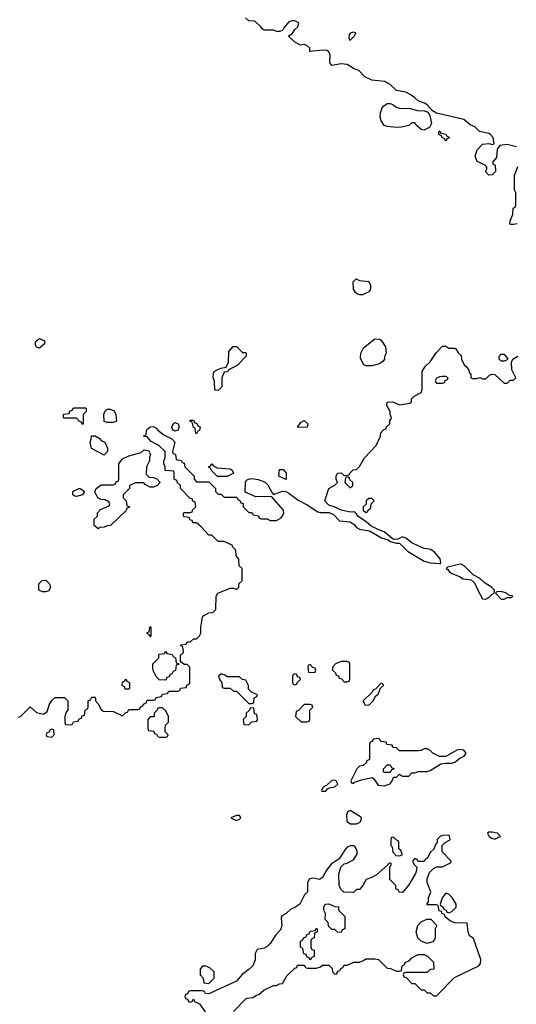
# Model space of a CAD drawing. Header units: inches. Extents: x 2701323 to 2964515, y 494916 to 722124.
# Tile 522 of 656: x 2845941 to 2849169, y 676259 to 682656. Entities that reach past the tile are written whole.
import ezdxf

# ---------------------------------------------------------------- set-up
doc = ezdxf.new("R2010")
doc.units = ezdxf.units.IN
doc.header["$MEASUREMENT"] = 0
doc.layers.add('C8647', color=7, linetype='Continuous')
doc.layers.add('C8648', color=7, linetype='Continuous')

msp = doc.modelspace()

# ---------------------------------------------------------------- linework, layer by layer
at = {"layer": 'C8647', "color": 2, "elevation": 2}
for points in [[(2845930, 678124.7), (2845946, 678130), (2846010, 678192), (2846050, 678154), (2846096.4, 678143.6), (2846119, 678161), (2846135.3, 678210), (2846150, 678232), (2846171.6, 678251.6), (2846231.6, 678251.6), (2846254, 678230), (2846254, 678170), (2846243.6, 678156.4), (2846234, 678130), (2846234, 678090), (2846238, 678078), (2846270, 678074), (2846282, 678078), (2846290, 678094), (2846322, 678098), (2846327.3, 678112.7), (2846342, 678118), (2846347.3, 678132.7), (2846362, 678138), (2846366, 678170), (2846382, 678178), (2846386, 678190), (2846386, 678230), (2846402, 678238), (2846410, 678254), (2846430, 678254), (2846434, 678250), (2846434, 678230), (2846451.6, 678211.6), (2846470, 678174), (2846483.6, 678163.6), (2846550, 678162), (2846610, 678134), (2846630, 678154), (2846642, 678158), (2846650, 678174), (2846710, 678174), (2846722, 678178), (2846727.3, 678192.7), (2846742, 678198), (2846746, 678210), (2846762, 678218), (2846770, 678234), (2846810, 678234), (2846822, 678238), (2846828.4, 678251.6), (2846862, 678258), (2846870, 678274), (2846902, 678278), (2846910, 678294), (2846970, 678294), (2846982, 678298), (2846987.3, 678312.7), (2847022, 678318), (2847027.3, 678332.7), (2847042, 678338), (2847046, 678350), (2847046, 678450), (2847030, 678466), (2847010, 678466), (2846986, 678486), (2846986, 678530), (2847002, 678538), (2847006, 678550), (2847002, 678582), (2846986, 678590), (2846990, 678594), (2847022, 678598), (2847030, 678614), (2847050, 678614), (2847070, 678634), (2847090, 678634), (2847110, 678654), (2847118, 678670), (2847118, 678710), (2847130, 678774), (2847136.4, 678783.6), (2847170, 678802), (2847196.4, 678803.6), (2847216.4, 678823.6), (2847218, 678910), (2847228.9, 678931.1), (2847310, 678962), (2847330, 678962), (2847350, 678954), (2847366, 678970), (2847366, 678990), (2847386, 679010), (2847386, 679090), (2847368.4, 679108.4), (2847366, 679150), (2847347.3, 679172.7), (2847346, 679210), (2847326, 679230), (2847322, 679242), (2847270, 679266), (2847230, 679266), (2847190, 679306), (2847170, 679306), (2847120.4, 679360.4), (2847090, 679386), (2847067.3, 679387.3), (2847062, 679402), (2847047.3, 679407.3), (2847042, 679422), (2847010, 679426), (2847006, 679430), (2847006, 679450), (2847010, 679454), (2847050, 679454), (2847062, 679458), (2847067.3, 679472.7), (2847086, 679490), (2847082, 679522), (2847067.3, 679527.3), (2847062, 679542), (2847050, 679546), (2846986, 679610), (2846986, 679630), (2846967.3, 679647.3), (2846962, 679662), (2846946, 679670), (2846946, 679710), (2846942, 679722), (2846887.3, 679727.3), (2846886, 679750), (2846878, 679770), (2846878, 679790), (2846886, 679810), (2846886, 679850), (2846846, 679890), (2846796.4, 679916.4), (2846770, 679946), (2846747.3, 679947.3), (2846747.3, 679952.7), (2846762, 679958), (2846766, 679990), (2846776.4, 680000)], [(2846831.3, 680000), (2846838, 679990), (2846878, 679958), (2846930, 679932), (2846950, 679912), (2846934, 679850), (2846938, 679838), (2846954, 679830), (2846958, 679798), (2846990, 679792), (2846998, 679778), (2847010, 679774), (2847014, 679750), (2847074, 679690), (2847074, 679670), (2847090, 679654), (2847170, 679654), (2847214, 679610), (2847214, 679590), (2847230, 679574), (2847250, 679574), (2847270, 679554), (2847352.7, 679552.7), (2847358, 679538), (2847372.7, 679532.7), (2847378, 679518), (2847392.7, 679512.7), (2847394, 679490), (2847430, 679454), (2847450, 679454), (2847458, 679438), (2847492.7, 679432.7), (2847498, 679418), (2847510, 679414), (2847550, 679414), (2847570, 679402), (2847610, 679402), (2847640.4, 679419.6), (2847648, 679430), (2847658, 679450), (2847655.3, 679470), (2847578, 679558), (2847476.4, 679556.4), (2847407.3, 679587.3), (2847408.4, 679651.6), (2847415.3, 679664.7), (2847429.1, 679670.9), (2847450, 679674), (2847490, 679667.7), (2847532.4, 679652.4), (2847554.4, 679634.4), (2847581, 679581), (2847590, 679572), (2847650, 679593.4), (2847670, 679590.6), (2847690, 679580.5), (2847750, 679533.4), (2847810, 679504), (2847878.5, 679458.5), (2847893.7, 679453.7), (2847953.2, 679453.2), (2847980.5, 679440.5), (2848019.8, 679399.8), (2848090, 679394), (2848115.6, 679375.6), (2848130, 679357.3), (2848150, 679345.5), (2848214.8, 679334.8), (2848292, 679290), (2848336.9, 679276.9), (2848350, 679266), (2848390, 679254), (2848410, 679254), (2848462, 679202), (2848570, 679137.3), (2848610, 679126.8), (2848670, 679122), (2848676.4, 679123.6), (2848678, 679130), (2848673.6, 679153.6), (2848636.5, 679196.5), (2848613.2, 679213.2), (2848570, 679221.2), (2848534.6, 679234.6), (2848490, 679258), (2848450, 679288), (2848430, 679295.3), (2848399.6, 679280.4), (2848370, 679278), (2848310, 679328.7), (2848290, 679334), (2848225.2, 679365.2), (2848193.6, 679393.6), (2848138, 679430), (2848128.7, 679448.7), (2848118, 679458), (2848090, 679455.3), (2848030, 679469.2), (2847991.3, 679488.7), (2847950, 679501.2), (2847925.2, 679530), (2847949.3, 679610.7), (2847988.4, 679631.6), (2848006, 679650), (2847998, 679670), (2847998, 679690), (2848006, 679710), (2848031.6, 679711.6), (2848050, 679694), (2848082, 679698), (2848086, 679710), (2848108.9, 679731.1), (2848130, 679734), (2848150, 679754), (2848182, 679810), (2848258, 679890), (2848286, 679950), (2848287.3, 679972.7), (2848307.3, 679992.7), (2848322, 679998), (2848322.7, 680000)], [(2846974.2, 680000), (2846970, 679988.7), (2846950, 679982), (2846938, 679990), (2846933, 680000)], [(2847112.3, 680000), (2847110, 679986), (2847098, 679982), (2847090, 679966), (2847086, 679970), (2847082.3, 680000)], [(2847330, 676212), (2847410, 676294), (2847420.4, 676299.6), (2847456.4, 676303.6), (2847480.4, 676319.6), (2847496.4, 676323.6), (2847528.4, 676351.6), (2847590, 676382), (2847610, 676382), (2847630, 676392), (2847650, 676394), (2847676.4, 676443.6), (2847730, 676494), (2847742, 676498), (2847747.3, 676512.7), (2847790, 676514), (2847798, 676498), (2847810, 676494), (2847870, 676494), (2847896.4, 676503.6), (2847910, 676514), (2847950, 676514), (2847972.7, 676492.7), (2847974, 676470), (2847990, 676454), (2848002, 676458), (2848007.3, 676472.7), (2848022, 676478), (2848027.3, 676492.7), (2848042, 676498), (2848050, 676514), (2848070, 676514), (2848112.7, 676532.7), (2848150, 676534), (2848176.4, 676543.6), (2848190, 676554), (2848250, 676554), (2848274, 676550), (2848330, 676494), (2848351.6, 676491.6), (2848390, 676474), (2848410, 676474), (2848422, 676478), (2848426, 676510), (2848442, 676518), (2848446, 676530), (2848475.3, 676544.7), (2848490, 676562), (2848530, 676582), (2848570, 676582), (2848591.1, 676571.1), (2848630, 676534), (2848632.7, 676487.3), (2848610, 676486), (2848590, 676466), (2848450, 676466), (2848438, 676462), (2848434, 676450), (2848438, 676438), (2848452.7, 676432.7), (2848490, 676394), (2848510, 676394), (2848550, 676354), (2848570, 676354), (2848590, 676334), (2848610, 676334), (2848630, 676314), (2848650, 676314), (2848767.3, 676432.7), (2848926, 676510), (2848936.4, 676523.6), (2848938, 676550), (2848890, 676686), (2848864, 676704), (2848855.3, 676730), (2848850, 676786), (2848770, 676788), (2848740.4, 676800.4), (2848707.3, 676827.3), (2848702, 676842), (2848687.3, 676847.3), (2848682, 676862), (2848667.3, 676867.3), (2848662, 676902), (2848650, 676906), (2848590, 676906), (2848588, 676910), (2848598, 676922), (2848598, 676950), (2848614, 676990), (2848589, 677050), (2848590, 677074), (2848604.7, 677115.3), (2848630, 677142), (2848650, 677152), (2848690, 677152), (2848742, 677178), (2848746, 677190), (2848686, 677250), (2848686, 677290), (2848706, 677310), (2848734.6, 677325.4), (2848738, 677330), (2848734.6, 677354.6), (2848730, 677358), (2848690, 677355.3), (2848674, 677350), (2848654, 677330), (2848654, 677310), (2848643.6, 677296.4), (2848632.7, 677267.3), (2848610, 677246), (2848591.6, 677208.4), (2848578, 677202), (2848570, 677186), (2848530, 677186), (2848522, 677202), (2848510, 677206), (2848494, 677190), (2848502, 677170), (2848522, 677150), (2848521, 677130), (2848514, 677110), (2848470, 677035.3), (2848430, 676986), (2848408, 676988), (2848402, 677002), (2848386, 677010), (2848386, 677030), (2848346, 677070), (2848346, 677154), (2848350, 677154), (2848358, 677170), (2848350, 677178), (2848334, 677170), (2848334, 677166), (2848259.8, 677100.2), (2848230, 677082), (2848194, 677070), (2848172, 677030), (2848150, 677006), (2848130, 677006), (2848110, 676986), (2848047.3, 676987.3), (2848027.3, 677007.3), (2848018, 677030), (2848016.4, 677103.6), (2848028.7, 677150), (2848049, 677171), (2848070, 677176), (2848110, 677198.8), (2848133.6, 677233.6), (2848133.6, 677253.6), (2848122, 677282), (2848110, 677288.7), (2848090, 677289), (2848070, 677279), (2848055.9, 677264.1), (2848016.8, 677203.2), (2847966, 677170), (2847936, 677130), (2847910, 677082), (2847890, 677069), (2847850, 677078), (2847825.4, 677074.6), (2847812, 677050), (2847812, 676990), (2847792, 676970), (2847762, 676910), (2847730, 676888), (2847703.6, 676876.4), (2847674, 676850), (2847645.4, 676834.6), (2847641, 676819), (2847644.9, 676770), (2847637.1, 676742.9), (2847606.8, 676710), (2847570, 676655.3), (2847550, 676634), (2847530, 676624), (2847485.4, 676614.6), (2847472, 676590), (2847470.9, 676549.1), (2847456, 676510), (2847433.4, 676486.6), (2847387.7, 676452.3), (2847350.7, 676409.3), (2847170, 676328), (2847148.4, 676328.4), (2847142, 676342), (2847130, 676346), (2847050, 676346), (2847038, 676342), (2847032.7, 676327.3), (2847018, 676322), (2847014, 676310), (2847018, 676298), (2847032.7, 676292.7), (2847038, 676278), (2847050, 676274), (2847062, 676278), (2847070, 676294), (2847078, 676278), (2847110, 676262), (2847146, 676210)]]:
    msp.add_lwpolyline(points, dxfattribs=at)
for points in [[(2846490, 679826), (2846408, 679870), (2846398, 679910), (2846406, 679930), (2846407.3, 679952.7), (2846431.6, 679951.6), (2846456.9, 679936.9), (2846470, 679922), (2846494, 679910), (2846511.6, 679871.6), (2846512, 679850)], [(2846790, 679618), (2846756.4, 679636.4), (2846747.3, 679647.3), (2846692.7, 679647.3), (2846654, 679630), (2846654, 679610), (2846614, 679570), (2846614, 679550), (2846634, 679530), (2846638, 679498), (2846652.7, 679492.7), (2846652.7, 679487.3), (2846638, 679482), (2846632.7, 679467.3), (2846531, 679369), (2846510, 679368), (2846490, 679358), (2846463.6, 679356.4), (2846450, 679348), (2846426, 679370), (2846426, 679410), (2846446, 679430), (2846447.3, 679452.7), (2846467.3, 679472.7), (2846522, 679498), (2846526, 679510), (2846522, 679522), (2846496.4, 679536.4), (2846470, 679538), (2846448.9, 679548.9), (2846428.9, 679588.9), (2846438, 679610), (2846470, 679634), (2846550, 679634), (2846562, 679638), (2846567.3, 679652.7), (2846582, 679658), (2846586, 679670), (2846586, 679770), (2846610, 679802), (2846650, 679822), (2846730, 679844.7), (2846750, 679862), (2846778, 679858), (2846792, 679830), (2846785.4, 679814.6), (2846784.7, 679790), (2846764.7, 679750), (2846763.6, 679703.6), (2846783.6, 679683.6), (2846810, 679682), (2846832.7, 679672.7), (2846854, 679650), (2846834, 679630), (2846810, 679618)], [(2847227.3, 679687.3), (2847186, 679730), (2847182, 679742), (2847170, 679746), (2847168.4, 679751.6), (2847182, 679758), (2847190, 679771.3), (2847198, 679758), (2847223.6, 679743.6), (2847310, 679738), (2847322, 679730), (2847330.8, 679709.2), (2847290, 679688)], [(2847670, 679669), (2847626, 679690), (2847630, 679734), (2847652.7, 679732.7), (2847674, 679710), (2847674, 679670)], [(2848070, 679686), (2848058, 679682), (2848054, 679650), (2848090, 679614), (2848106, 679630), (2848106, 679650), (2848087.3, 679667.3), (2848082, 679682)], [(2846310, 679558), (2846300.4, 679560.4), (2846286, 679570), (2846286, 679590), (2846331.6, 679611.6), (2846362, 679590), (2846350, 679568)], [(2848230, 679546), (2848210, 679546), (2848194, 679530), (2848192.7, 679507.3), (2848174, 679490), (2848174, 679470), (2848190, 679454), (2848202, 679458), (2848207.3, 679472.7), (2848222, 679478), (2848226, 679510), (2848246, 679530)], [(2848810, 679118), (2848796.4, 679116.4), (2848722, 679098), (2848714, 679090), (2848724.7, 679084.7), (2848732, 679070), (2848750, 679058), (2848799.1, 679039.1), (2848823.5, 679023.5), (2848876, 679016), (2848898, 678998), (2848918, 678950), (2848950, 678894), (2848970, 678892), (2848990, 678902), (2849010, 678922), (2849026, 678930), (2849028, 678950), (2849008.7, 678970), (2848960.2, 679000.2), (2848930, 679028), (2848888.7, 679048.7), (2848830, 679108)], [(2846090, 678938), (2846066, 678950), (2846066, 678990), (2846087.3, 679012.7), (2846110, 679014), (2846134, 678990), (2846142, 678970), (2846130, 678946), (2846110, 678938)], [(2849070, 678942), (2849042, 678938), (2849034, 678930), (2849070, 678892), (2849090, 678892), (2849110, 678902), (2849130, 678902), (2849138, 678902), (2849146, 678910), (2849118, 678918), (2849106, 678930)], [(2846790, 678646), (2846782, 678662), (2846768.7, 678668.7), (2846770, 678674), (2846782, 678678), (2846786, 678710), (2846790, 678714), (2846794, 678710), (2846794, 678650)], [(2846890, 678366), (2846848, 678368), (2846828.4, 678388.4), (2846808.4, 678428.4), (2846806, 678450), (2846806, 678470), (2846846, 678510), (2846846, 678530), (2846850, 678534), (2846882, 678538), (2846890, 678554), (2846898, 678538), (2846932.7, 678532.7), (2846938, 678518), (2846954, 678510), (2846958, 678478), (2846974, 678474), (2846972.7, 678467.3), (2846958, 678462), (2846952.7, 678427.3), (2846938, 678422), (2846932.7, 678407.3), (2846918, 678402), (2846912.7, 678387.3), (2846898, 678382)], [(2847830, 678466), (2847818, 678462), (2847814, 678450), (2847818, 678418), (2847850, 678414), (2847862, 678418), (2847866, 678430), (2847862, 678442), (2847847.3, 678447.3)], [(2848070, 678486), (2848030, 678486), (2847994, 678470), (2847974, 678450), (2847974, 678430), (2847992.7, 678412.7), (2847998, 678398), (2848012.7, 678392.7), (2848018, 678378), (2848032.7, 678372.7), (2848050, 678354), (2848070, 678354), (2848082, 678358), (2848086, 678370), (2848086, 678470), (2848082, 678482)], [(2847250, 678406), (2847234, 678390), (2847243.6, 678363.6), (2847254, 678350), (2847258, 678318), (2847270, 678314), (2847310, 678314), (2847330, 678294), (2847350, 678294), (2847430, 678214), (2847450, 678214), (2847462, 678218), (2847466, 678250), (2847482, 678258), (2847486, 678270), (2847447.3, 678287.3), (2847427.3, 678307.3), (2847428, 678330), (2847410, 678366), (2847388.4, 678368.4), (2847370, 678386), (2847290, 678386), (2847276.4, 678396.4)], [(2847730, 678406), (2847718, 678402), (2847714, 678390), (2847714, 678350), (2847718, 678338), (2847730, 678334), (2847742, 678338), (2847747.3, 678352.7), (2847766, 678370), (2847762, 678382), (2847747.3, 678387.3), (2847742, 678402)], [(2846650, 678306), (2846627.3, 678307.3), (2846622, 678322), (2846606, 678330), (2846608.4, 678351.6), (2846622, 678358), (2846630, 678374), (2846638, 678358), (2846654, 678350), (2846654, 678310)], [(2848290, 678346), (2848252.7, 678307.3), (2848238, 678302), (2848232.7, 678287.3), (2848174, 678230), (2848185.4, 678205.4), (2848210, 678202), (2848238, 678230), (2848256.4, 678263.6), (2848270, 678274), (2848286, 678314), (2848306, 678330), (2848302, 678342)], [(2846870, 678186), (2846850, 678186), (2846838, 678182), (2846834, 678170), (2846814, 678150), (2846814, 678130), (2846810, 678126), (2846790, 678126), (2846774, 678110), (2846774, 678050), (2846778, 678038), (2846812.7, 678032.7), (2846818, 678018), (2846832.7, 678012.7), (2846838, 677998), (2846850, 677994), (2846890, 677994), (2846902, 677998), (2846906, 678010), (2846886, 678030), (2846886, 678050), (2846888.4, 678071.6), (2846907.3, 678092.7), (2846908, 678130), (2846890, 678166)], [(2847450, 678186), (2847438, 678182), (2847432.7, 678167.3), (2847414, 678150), (2847414, 678130), (2847394, 678110), (2847398, 678078), (2847430, 678074), (2847450, 678094), (2847482, 678098), (2847486, 678110), (2847482, 678142), (2847467.3, 678147.3), (2847462, 678182)], [(2847830, 678206), (2847790, 678206), (2847752.7, 678167.3), (2847738, 678162), (2847734, 678130), (2847770, 678094), (2847810, 678094), (2847822, 678098), (2847826, 678110), (2847826, 678170), (2847846, 678190), (2847842, 678202)], [(2846150, 678046), (2846138, 678042), (2846132.7, 678027.3), (2846118, 678022), (2846114, 678010), (2846118, 677998), (2846150, 677994), (2846166, 678010), (2846162, 678042)], [(2848270, 677986), (2848238, 677982), (2848232.7, 677967.3), (2848218, 677962), (2848214, 677950), (2848214, 677850), (2848198, 677842), (2848192.7, 677827.3), (2848174, 677810), (2848150, 677806), (2848131.6, 677788.4), (2848094, 677710), (2848098, 677698), (2848110, 677694), (2848118, 677702), (2848163.1, 677716.9), (2848232, 677732), (2848243.6, 677723.6), (2848270, 677682), (2848310, 677678), (2848330, 677684.7), (2848350, 677692), (2848362, 677710), (2848370, 677734), (2848390, 677734), (2848410, 677754), (2848430, 677742), (2848470, 677742), (2848490, 677762), (2848510, 677762), (2848530, 677772), (2848590, 677772), (2848610, 677778), (2848679, 677821), (2848710, 677826.8), (2848750, 677826), (2848770, 677831.3), (2848802.7, 677857.3), (2848830, 677871.3), (2848844, 677890), (2848828, 677910), (2848804.5, 677915.5), (2848782, 677910), (2848710, 677868), (2848670, 677868), (2848626, 677890), (2848606, 677910), (2848590, 677918), (2848570, 677918), (2848551.6, 677908.4), (2848530, 677906), (2848410, 677906), (2848390, 677926), (2848367.3, 677927.3), (2848362, 677942), (2848327.3, 677947.3), (2848322, 677962), (2848287.3, 677967.3), (2848282, 677982)], [(2848310, 677766), (2848306, 677770), (2848306, 677790), (2848330, 677814), (2848350, 677814), (2848358, 677798), (2848374, 677790), (2848358, 677782), (2848350, 677766)], [(2847990, 677715.3), (2847970, 677714), (2847938, 677682), (2847914, 677670), (2847902, 677650), (2847904.7, 677644.7), (2847930, 677644.7), (2847942, 677658), (2847955.3, 677664.7), (2847990, 677672), (2848008, 677690), (2847998, 677710)], [(2848090, 677517.2), (2848072, 677510), (2848064.7, 677490), (2848066.8, 677446.8), (2848091.1, 677431.1), (2848130, 677431), (2848150, 677441), (2848159, 677450), (2848162, 677470), (2848157.2, 677477.2)], [(2847370, 677486), (2847350, 677486), (2847314, 677470), (2847350, 677454), (2847370, 677462), (2847378, 677470)], [(2849010, 677378), (2848990, 677378), (2848982, 677370), (2848992, 677350), (2849010, 677338), (2849030, 677332), (2849050, 677342), (2849066, 677350), (2849046, 677370)], [(2848370, 677346), (2848358, 677342), (2848354, 677330), (2848354, 677290), (2848362, 677282), (2848366.8, 677246.8), (2848386, 677226), (2848410, 677224.7), (2848426, 677230), (2848426, 677234), (2848418, 677258), (2848406, 677270), (2848406, 677310), (2848402, 677322), (2848387.3, 677327.3)], [(2848710, 676982), (2848686, 676950), (2848674, 676910), (2848678, 676898), (2848692, 676892), (2848698, 676878), (2848714, 676870), (2848718, 676858), (2848730, 676854), (2848750, 676862), (2848778, 676890), (2848778, 676910), (2848752.9, 676952.9), (2848730, 676975.3)], [(2848030, 676726), (2848007.3, 676727.3), (2847990, 676746), (2847970, 676746), (2847947.3, 676767.3), (2847946, 676790), (2847926, 676810), (2847928, 676850), (2847918, 676870), (2847918, 676890), (2847926, 676910), (2847950, 676912), (2847990, 676894), (2848012.7, 676892.7), (2848014, 676870), (2848054, 676830), (2848054, 676750), (2848038, 676742)], [(2848590, 676655.3), (2848550, 676668.7), (2848529, 676690), (2848519, 676730), (2848528.4, 676771.6), (2848550, 676794), (2848588.4, 676811.6), (2848612.7, 676812.7), (2848652, 676772), (2848642, 676750), (2848642, 676690), (2848630, 676668)], [(2847830, 676546), (2847822, 676562), (2847807.3, 676567.3), (2847802, 676582), (2847787.3, 676587.3), (2847782, 676622), (2847766, 676630), (2847766, 676670), (2847782, 676678), (2847786, 676690), (2847802, 676698), (2847806, 676710), (2847822, 676718), (2847830, 676734), (2847862, 676738), (2847870, 676754), (2847874, 676750), (2847874, 676730), (2847858, 676722), (2847854, 676690), (2847838, 676682), (2847834, 676670), (2847834, 676630), (2847838, 676618), (2847854, 676610), (2847854, 676570), (2847838, 676562)], [(2847150, 676506), (2847130, 676506), (2847114, 676490), (2847114, 676450), (2847134, 676430), (2847138, 676398), (2847170, 676394), (2847206, 676430), (2847206, 676470), (2847176.4, 676496.4)]]:
    msp.add_lwpolyline(points, close=True, dxfattribs=at)
at = {"layer": 'C8648', "color": 2, "elevation": 2}
for points in [[(2849169.3, 681829.3), (2849110, 681844), (2849061, 681839), (2849044.7, 681815.3), (2849039.6, 681760.4), (2849014, 681730), (2849018, 681718), (2849031.6, 681711.6), (2849034, 681670), (2849012.7, 681647.3), (2848990, 681646), (2848968, 681670), (2848976.4, 681683.6), (2848978, 681698), (2848966, 681710), (2848915.3, 681735.3), (2848902, 681770), (2848915.3, 681810), (2848950, 681846.8), (2848990.9, 681850.9), (2849014.6, 681845.4), (2849026, 681850), (2849019, 681890), (2849002, 681910), (2848990, 681917.2), (2848930, 681928.7), (2848899.5, 681959.5), (2848870, 681973.2), (2848827.2, 682007.2), (2848650, 682048), (2848624, 682064), (2848590, 682102), (2848572.9, 682112.9), (2848530, 682128.7), (2848510, 682148.7), (2848478, 682170), (2848450, 682184), (2848390, 682195.3), (2848350, 682235.3), (2848314.6, 682254.6), (2848230, 682262), (2848184.7, 682284.7), (2848145.6, 682325.6), (2848110, 682339), (2848070, 682365.2), (2848030, 682369.4), (2847970, 682358), (2847956.4, 682376.4), (2847958, 682430), (2847948.4, 682448.4), (2847936.4, 682456.4), (2847910, 682458), (2847830, 682448), (2847826, 682450), (2847826, 682470), (2847808.4, 682488.4), (2847790, 682495.3), (2847766, 682490), (2847729.1, 682509.1), (2847690, 682546), (2847688.7, 682551.3), (2847714.6, 682565.4), (2847729.1, 682590.9), (2847748, 682610), (2847755.3, 682630), (2847750, 682638), (2847728.4, 682648.4), (2847710, 682648.7), (2847690, 682642), (2847656.9, 682603.1), (2847650, 682586), (2847630, 682578), (2847610, 682578), (2847590, 682588), (2847530, 682588), (2847516.4, 682596.4), (2847508, 682610), (2847470, 682646), (2847430, 682648), (2847408.4, 682668.4)], [(2849174, 681330), (2849150, 681326), (2849130, 681326), (2849126, 681330), (2849128, 681350), (2849146, 681390), (2849148.4, 681431.6), (2849162, 681438), (2849166, 681450), (2849166, 681530), (2849158, 681550), (2849156.4, 681643.6), (2849178, 681702)], [(2848322.7, 680000), (2848326, 680010), (2848346, 680030), (2848346, 680050), (2848356.4, 680063.6), (2848358, 680070), (2848348, 680090), (2848348, 680110), (2848328, 680150), (2848328.7, 680171.3), (2848367.3, 680172.7), (2848410, 680154), (2848476.4, 680163.6), (2848487.3, 680172.7), (2848488.4, 680191.6), (2848506, 680210), (2848550, 680234), (2848558, 680250), (2848558, 680370), (2848576.4, 680403.6), (2848610, 680434), (2848648.9, 680491.1), (2848690, 680534), (2848710, 680534), (2848730, 680522), (2848770, 680522), (2848776.9, 680516.9), (2848791.6, 680491.6), (2848810, 680474), (2848812, 680450), (2848830, 680414), (2848843.6, 680403.6), (2848859.6, 680379.6), (2848863.6, 680363.6), (2848874, 680350), (2848874, 680330), (2848884.7, 680324.7), (2848910, 680324.7), (2848932, 680332), (2848950, 680322), (2848970, 680322), (2848994.6, 680345.4), (2849010, 680352), (2849028.4, 680351.6), (2849090, 680294), (2849110, 680294), (2849130, 680314), (2849150, 680314), (2849166, 680330), (2849140.4, 680380.4), (2849138, 680430), (2849146, 680450), (2849178, 680470)], [(2846776.4, 680000), (2846788.4, 680011.6), (2846810, 680012), (2846830, 680002), (2846831.3, 680000)], [(2846933, 680000), (2846930, 680006), (2846938, 680030), (2846950, 680038), (2846971.3, 680030), (2846978, 680010), (2846974.2, 680000)], [(2847082.3, 680000), (2847082, 680002), (2847070, 680006), (2847062, 680042), (2847050, 680046), (2847050, 680054), (2847070, 680054), (2847078, 680038), (2847094, 680030), (2847098, 680018), (2847114, 680010), (2847112.3, 680000)]]:
    msp.add_lwpolyline(points, dxfattribs=at)
for points in [[(2848110, 682575.3), (2848090, 682568), (2848082, 682558), (2848079.6, 682539.6), (2848084.7, 682524.7), (2848090, 682522), (2848118, 682550), (2848126, 682570)], [(2848570, 681939), (2848550, 681942), (2848518, 681970), (2848510, 681986), (2848490, 681986), (2848470, 681968), (2848423.6, 681956.4), (2848390, 681955.3), (2848330, 681962), (2848310, 681968.7), (2848290, 681998), (2848283.2, 682023.2), (2848285.2, 682050), (2848297.2, 682082.8), (2848305.6, 682094.4), (2848329.1, 682110.9), (2848350, 682111.3), (2848365.4, 682105.4), (2848387.1, 682087.1), (2848410, 682081), (2848478, 682078), (2848526.4, 682066.4), (2848570, 682064), (2848595.3, 682055.3), (2848606.8, 682030), (2848618, 681982), (2848604.7, 681955.3), (2848590, 681948)], [(2848710, 681866), (2848702, 681882), (2848686, 681890), (2848682, 681902), (2848666, 681910), (2848667.3, 681932.7), (2848674, 681930), (2848678, 681918), (2848711.6, 681911.6), (2848718, 681898), (2848732.7, 681892.7), (2848730, 681886), (2848718, 681882)], [(2848150, 680868), (2848134.6, 680874.6), (2848123.1, 680883.1), (2848110, 680906), (2848108.4, 680951.6), (2848128.4, 680971.6), (2848150, 680962), (2848210, 680954), (2848222, 680930), (2848222, 680910), (2848214, 680890), (2848170, 680868)], [(2846070, 680522), (2846049.3, 680529.3), (2846042, 680550), (2846048, 680570), (2846070, 680584.7), (2846102, 680570), (2846102, 680550)], [(2848190, 680408), (2848176.4, 680416.4), (2848156.4, 680456.4), (2848158, 680490), (2848176.4, 680523.6), (2848250, 680582), (2848279.6, 680579.6), (2848290, 680574), (2848318, 680530), (2848322, 680490), (2848312.7, 680467.3), (2848312, 680450), (2848303.6, 680436.4), (2848279.6, 680420.4), (2848230, 680408)], [(2847390, 680494), (2847410, 680494), (2847414, 680490), (2847414, 680470), (2847354, 680410), (2847298, 680382), (2847291.6, 680368.4), (2847270, 680366), (2847254, 680330), (2847254, 680270), (2847230, 680246), (2847208.4, 680248.4), (2847207.3, 680307.3), (2847198, 680330), (2847200.4, 680359.6), (2847206, 680370), (2847220.4, 680379.6), (2847248.4, 680391.6), (2847282, 680398), (2847298, 680430), (2847300.4, 680499.6), (2847328.4, 680531.6), (2847350, 680532)], [(2849070, 680438), (2849058, 680450), (2849058, 680470), (2849070, 680482), (2849090, 680482), (2849114, 680450), (2849110, 680446), (2849090, 680438)], [(2848710, 680338), (2848690, 680338), (2848670, 680335.3), (2848650, 680326), (2848642, 680310), (2848650, 680294), (2848690, 680294), (2848702, 680298), (2848707.3, 680312.7), (2848722, 680318), (2848726, 680330)], [(2846350, 680026), (2846342, 680042), (2846330, 680046), (2846310, 680066), (2846230, 680066), (2846226, 680070), (2846226, 680090), (2846230, 680094), (2846262, 680098), (2846267.3, 680112.7), (2846282, 680118), (2846290, 680134), (2846370, 680134), (2846374, 680130), (2846374, 680110), (2846354, 680090), (2846354, 680030)], [(2846510, 680038), (2846490, 680046), (2846488.7, 680090), (2846495.3, 680110), (2846510, 680124.7), (2846530, 680126), (2846555.5, 680115.5), (2846566.8, 680090), (2846570, 680048), (2846550, 680038)], [(2847750, 680006), (2847746, 680010), (2847770, 680042), (2847790, 680052), (2847814, 680030), (2847810, 680008)]]:
    msp.add_lwpolyline(points, close=True, dxfattribs=at)

doc.saveas('drawing.dxf')
